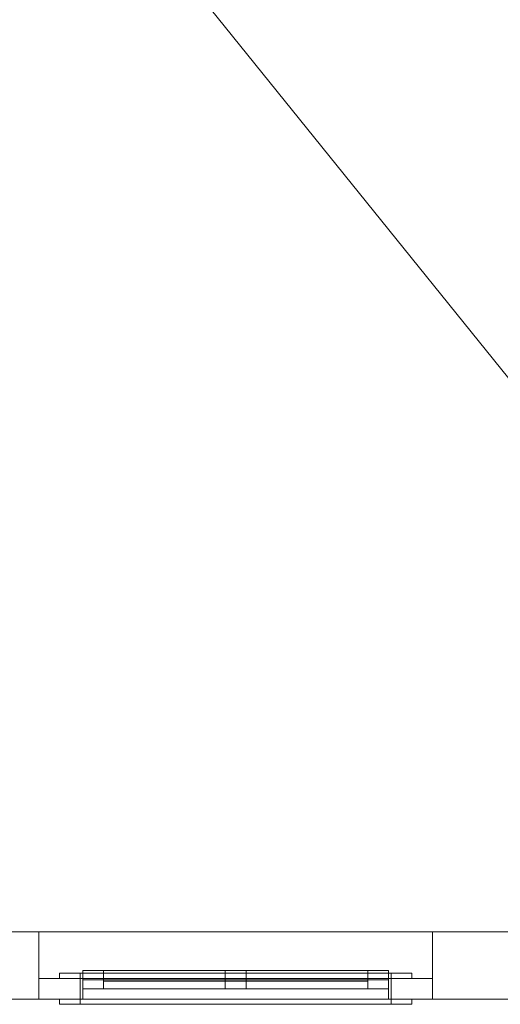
# Model space of a CAD drawing. Header units: inches. Extents: x -263 to 528, y -1 to 602.
# Tile 609 of 656: x 433 to 479, y -1 to 95. Entities that reach past the tile are written whole.
import ezdxf

# ---------------------------------------------------------------- set-up
doc = ezdxf.new("R2010")
doc.units = ezdxf.units.IN
doc.header["$MEASUREMENT"] = 0
for name, color, linetype in [('Twindo - Slabs', 7, 'Continuous'), ('Twindo - Walls', 7, 'Continuous'), ('Windows', 7, 'Continuous')]:
    doc.layers.add(name, color=color, linetype=linetype)

# ---------------------------------------------------------------- blocks, each defined once
blk = doc.blocks.new('Slab_C16FED3F-F51D-4887-95C2-45D370958F54', base_point=(-255.75, 595))
at = {"layer": 'Twindo - Slabs', "lineweight": 0}
mesh = blk.add_polyface(dxfattribs=at)
corners = [(95.5, 568, 128), (95.5, 570, 128), (-75.75, 570, 128), (-75.75, 595, 128), (-255.75, 595, 128), (-255.75, 379, 128), (-198, 379, 128), (-198, 134.5, 128), (-136, 134.5, 128), (-136, 110.5, 128), (6.5, 110.5, 128), (6.5, 6.5, 128), (315.5, 6.5, 128), (315.5, 8, 128), (378.5, 8, 128), (378.5, 6.5, 128), (523, 6.5, 128), (523, 132.25, 128), (421.5, 132.25, 128), (421.5, 333, 128), (239, 333, 128), (239, 391.501, 128), (240, 391.501, 128), (240, 457, 128), (237, 457, 128), (237, 568, 128), (201, 127.5, 128), (201, 128.125, 128), (244.5, 128.125, 128), (244.5, 127.5, 128), (244.5, 15, 128), (161.5, 15, 128), (161.5, 146.5, 128), (200.935, 146.5, 128), (200.997, 146.5, 128), (200.997, 128.5, 128), (95.5, 568, 101), (95.5, 570, 101), (-75.75, 570, 101), (-75.75, 595, 101), (-255.75, 595, 101), (-255.75, 379, 101), (-198, 379, 101), (-198, 134.5, 101), (-136, 134.5, 101), (-136, 110.5, 101), (6.5, 110.5, 101), (6.5, 6.5, 101), (315.5, 6.5, 101), (315.5, 8, 101), (378.5, 8, 101), (378.5, 6.5, 101), (523, 6.5, 101), (523, 132.25, 101), (421.5, 132.25, 101), (421.5, 333, 101), (239, 333, 101), (239, 391.501, 101), (240, 391.501, 101), (240, 457, 101), (237, 457, 101), (237, 568, 101), (201, 127.5, 120), (201, 128, 120), (201, 128.125, 120), (244.5, 128.125, 120), (244.5, 128, 120), (244.5, 127.5, 120), (244.5, 127.5, 101), (244.5, 15, 101), (161.5, 15, 101), (161.5, 146.5, 101), (200.935, 146.5, 101), (200.997, 146.5, 101), (200.997, 128.5, 114.5), (201, 127.5, 101)]
mesh.append_faces([[corners[k] for k in face] for face in [(36, 37, 1, 0), (37, 38, 2, 1), (38, 39, 3, 2), (39, 40, 4, 3), (40, 41, 5, 4), (41, 42, 6, 5), (42, 43, 7, 6), (43, 44, 8, 7), (44, 45, 9, 8), (45, 46, 10, 9), (46, 47, 11, 10), (47, 48, 12, 11), (48, 49, 13, 12), (49, 50, 14, 13), (50, 51, 15, 14), (51, 52, 16, 15), (52, 53, 17, 16), (53, 54, 18, 17), (54, 55, 19, 18), (55, 56, 20, 19), (56, 57, 21, 20), (57, 58, 22, 21), (58, 59, 23, 22), (59, 60, 24, 23), (60, 61, 25, 24), (61, 36, 0, 25), (28, 27, 64, 65), (69, 70, 31, 30), (70, 71, 32, 31), (33, 32, 71, 72), (33, 72, 73, 34), (34, 73, 74, 35), (62, 67, 66, 63), (65, 64, 63, 66), (67, 62, 75, 68), (72, 74, 73)]], dxfattribs={"color": 254})
mesh.append_faces([[corners[k] for k in face] for face in [(23, 21, 22), (27, 63, 64), (29, 66, 67), (29, 69, 30), (75, 74, 72), (52, 54, 53)]], dxfattribs={"vtx0": -1, "color": 254})
mesh.append_faces([[corners[k] for k in face] for face in [(16, 18, 15), (59, 57, 60)]], dxfattribs={"vtx0": -1, "vtx1": -1, "color": 254})
mesh.append_faces([[corners[k] for k in face] for face in [(3, 6, 8), (31, 0, 11), (0, 32, 34), (24, 34, 27), (20, 24, 27), (28, 30, 12), (20, 28, 13), (75, 26, 74), (44, 42, 39), (47, 36, 70), (75, 60, 56), (49, 68, 56)]], dxfattribs={"vtx0": -1, "vtx1": -1, "vtx2": -1, "color": 254})
mesh.append_faces([[corners[k] for k in face] for face in [(2, 8, 9), (2, 9, 10), (0, 10, 11), (20, 27, 28), (30, 11, 12), (28, 12, 13), (20, 13, 14), (18, 14, 15), (42, 40, 39), (44, 39, 38), (46, 38, 37), (46, 37, 36), (72, 36, 61), (75, 61, 60), (47, 70, 69), (49, 69, 68), (50, 56, 55), (50, 55, 54)]], dxfattribs={"vtx0": -1, "vtx2": -1, "color": 254})
mesh.append_faces([[corners[k] for k in face] for face in [(17, 18, 16), (58, 57, 59)]], dxfattribs={"vtx1": -1, "color": 254})
mesh.append_faces([[corners[k] for k in face] for face in [(3, 4, 6), (2, 3, 8), (1, 2, 10), (0, 1, 10), (31, 32, 0), (25, 0, 34), (24, 25, 34), (20, 21, 24), (23, 24, 21), (30, 31, 11), (19, 20, 14), (18, 19, 14), (45, 44, 38), (46, 45, 38), (47, 46, 36), (71, 70, 36), (72, 71, 36), (75, 72, 61), (57, 56, 60), (68, 75, 56), (48, 47, 69), (49, 48, 69), (50, 49, 56), (51, 50, 54), (52, 51, 54)]], dxfattribs={"vtx1": -1, "vtx2": -1, "color": 254})
mesh.append_faces([[corners[k] for k in face] for face in [(4, 5, 6), (6, 7, 8), (26, 35, 74), (42, 41, 40), (44, 43, 42)]], dxfattribs={"vtx2": -1, "color": 254})
mesh.append_faces([[corners[k] for k in face] for face in [(27, 26, 62, 63), (29, 28, 65, 66), (29, 67, 68, 69)]], dxfattribs={"vtx3": -1, "color": 254})
blk = doc.blocks.new('Slab_A3746481-2909-4108-A365-6002FE2AB3C6', base_point=(95.5, 568))
at = {"layer": 'Twindo - Slabs', "lineweight": 0}
mesh = blk.add_polyface(dxfattribs=at)
corners = [(95.5, 568, 254), (95.5, 568, 248), (95.5, 395.501, 248), (95.5, 395.501, 254), (237, 568, 254), (237, 568, 248), (237, 457, 248), (240, 457, 248), (240, 391.501, 248), (239, 391.501, 248), (239, 192.5, 248), (421.5, 192.5, 248), (421.5, 132.25, 248), (523, 132.25, 248), (523, 6.5, 248), (378.5, 6.5, 248), (378.5, 8, 248), (315.5, 8, 248), (315.5, 6.5, 248), (150.5, 6.5, 248), (150.5, 197, 248), (155, 197, 248), (155, 397.501, 248), (113, 397.501, 248), (113, 395.501, 248), (201, 383.001, 248), (170, 383.001, 248), (170, 205.5, 248), (201, 205.5, 248), (378.6, 174.5, 248), (261.6, 174.5, 248), (261.6, 108.5, 248), (342.106, 108.5, 248), (378.6, 144.994, 248), (113, 395.501, 254), (113, 397.501, 254), (155, 397.501, 254), (155, 197, 254), (150.5, 197, 254), (150.5, 6.5, 254), (315.5, 6.5, 254), (315.5, 8, 254), (378.5, 8, 254), (378.5, 6.5, 254), (523, 6.5, 254), (523, 132.25, 254), (421.5, 132.25, 254), (421.5, 192.5, 254), (239, 192.5, 254), (239, 391.501, 254), (240, 391.501, 254), (240, 457, 254), (237, 457, 254), (170, 205.5, 254), (170, 383.001, 254), (201, 383.001, 254), (201, 205.5, 254), (261.6, 108.5, 254), (261.6, 174.5, 254), (378.6, 174.5, 254), (378.6, 144.994, 254), (342.106, 108.5, 254)]
mesh.append_faces([[corners[k] for k in face] for face in [(0, 1, 2, 3), (4, 5, 1, 0), (3, 2, 24, 34), (52, 6, 5, 4), (51, 7, 6, 52), (50, 8, 7, 51), (49, 9, 8, 50), (48, 10, 9, 49), (47, 11, 10, 48), (46, 12, 11, 47), (45, 13, 12, 46), (44, 14, 13, 45), (43, 15, 14, 44), (42, 16, 15, 43), (41, 17, 16, 42), (40, 18, 17, 41), (39, 19, 18, 40), (38, 20, 19, 39), (37, 21, 20, 38), (36, 22, 21, 37), (35, 23, 22, 36), (34, 24, 23, 35), (54, 26, 25, 55), (53, 27, 26, 54), (56, 28, 27, 53), (55, 25, 28, 56), (58, 30, 29, 59), (57, 31, 30, 58), (61, 32, 31, 57), (60, 33, 32, 61), (59, 29, 33, 60)]], dxfattribs={"color": 254})
mesh.append_faces([[corners[k] for k in face] for face in [(14, 12, 13), (51, 49, 50)]], dxfattribs={"vtx0": -1, "color": 254})
mesh.append_faces([[corners[k] for k in face] for face in [(7, 9, 6), (44, 46, 43)]], dxfattribs={"vtx0": -1, "vtx1": -1, "color": 254})
mesh.append_faces([[corners[k] for k in face] for face in [(19, 21, 27), (26, 22, 1), (28, 6, 10), (19, 28, 10), (19, 10, 31), (15, 33, 12), (0, 36, 54), (53, 37, 39), (48, 52, 56), (48, 56, 39), (57, 48, 39), (46, 60, 43)]], dxfattribs={"vtx0": -1, "vtx1": -1, "vtx2": -1, "color": 254})
mesh.append_faces([[corners[k] for k in face] for face in [(23, 2, 1), (26, 21, 22), (19, 27, 28), (25, 1, 5), (28, 5, 6), (17, 31, 32), (16, 32, 33), (29, 10, 11), (33, 11, 12), (0, 34, 35), (0, 35, 36), (53, 36, 37), (0, 54, 55), (52, 55, 56), (57, 39, 40), (57, 40, 41), (61, 41, 42), (48, 58, 59), (60, 42, 43), (46, 59, 60)]], dxfattribs={"vtx0": -1, "vtx2": -1, "color": 254})
mesh.append_faces([[corners[k] for k in face] for face in [(8, 9, 7), (45, 46, 44)]], dxfattribs={"vtx1": -1, "color": 254})
mesh.append_faces([[corners[k] for k in face] for face in [(22, 23, 1), (26, 27, 21), (25, 26, 1), (28, 25, 5), (9, 10, 6), (30, 31, 10), (18, 19, 31), (17, 18, 31), (16, 17, 32), (15, 16, 33), (29, 30, 10), (33, 29, 11), (14, 15, 12), (53, 54, 36), (56, 53, 39), (4, 0, 55), (52, 4, 55), (48, 49, 52), (51, 52, 49), (57, 58, 48), (61, 57, 41), (60, 61, 42), (47, 48, 59), (46, 47, 59)]], dxfattribs={"vtx1": -1, "vtx2": -1, "color": 254})
mesh.append_faces([[corners[k] for k in face] for face in [(23, 24, 2), (19, 20, 21), (0, 3, 34), (37, 38, 39)]], dxfattribs={"vtx2": -1, "color": 254})
blk = doc.blocks.new('Wall_5B89B613-6067-4E7F-A043-AE389B9C9EBC', base_point=(472.5, 2))
at = {"layer": 'Twindo - Walls', "lineweight": 0}
mesh = blk.add_polyface(dxfattribs=at)
corners = [(434.5, 0, 228), (434.5, 0, 190), (472.5, 0, 190), (472.5, 0, 228), (438.5, 0, 194), (438.5, 0, 224), (468.5, 0, 224), (468.5, 0, 194), (434.5, 2, 228), (434.5, 2, 190), (472.5, 2, 190), (472.5, 2, 228), (438.5, 2, 194), (438.5, 2, 224), (468.5, 2, 224), (468.5, 2, 194)]
mesh.append_faces([[corners[k] for k in face] for face in [(8, 9, 1, 0), (1, 9, 10, 2), (11, 3, 2, 10), (8, 0, 3, 11), (12, 13, 5, 4), (13, 14, 6, 5), (14, 15, 7, 6), (15, 12, 4, 7)]], dxfattribs={"color": 254})
mesh.append_faces([[corners[k] for k in face] for face in [(2, 7, 1), (1, 4, 0), (9, 12, 10), (10, 15, 11)]], dxfattribs={"vtx0": -1, "vtx1": -1, "color": 254})
mesh.append_faces([[corners[k] for k in face] for face in [(5, 3, 0), (3, 6, 7), (1, 7, 4), (14, 8, 11), (8, 13, 12), (10, 12, 15)]], dxfattribs={"vtx0": -1, "vtx2": -1, "color": 254})
mesh.append_faces([[corners[k] for k in face] for face in [(5, 6, 3), (4, 5, 0), (2, 3, 7), (14, 13, 8), (15, 14, 11), (9, 8, 12)]], dxfattribs={"vtx1": -1, "vtx2": -1, "color": 254})
blk = doc.blocks.new('Window_70936163-1465-4584-9771-92608626F9FC')
at = {"layer": 'Windows', "lineweight": 0}
mesh = blk.add_polyface(dxfattribs=at)
corners = [(436.5, 2.5, 192.5), (438.5, 2.5, 194.5), (438.5, 2, 194.5), (436.5, 2, 192.5), (438.5, 2.5, 224), (438.5, 2, 224), (436.5, 2.5, 226), (436.5, 2, 226)]
mesh.append_faces([[corners[k] for k in face] for face in [(0, 1, 2, 3), (1, 4, 5, 2), (4, 6, 7, 5), (6, 0, 3, 7), (0, 6, 4, 1), (3, 2, 5, 7)]], dxfattribs={"color": 7})
mesh = blk.add_polyface(dxfattribs=at)
corners = [(470.5, 2.5, 192.5), (468.5, 2.5, 194.5), (468.5, 2, 194.5), (470.5, 2, 192.5), (438.5, 2.5, 194.5), (438.5, 2, 194.5), (436.5, 2.5, 192.5), (436.5, 2, 192.5)]
mesh.append_faces([[corners[k] for k in face] for face in [(0, 1, 2, 3), (1, 4, 5, 2), (4, 6, 7, 5), (6, 0, 3, 7), (0, 6, 4, 1), (3, 2, 5, 7)]], dxfattribs={"color": 7})
mesh = blk.add_polyface(dxfattribs=at)
corners = [(436.5, 2.5, 226), (438.5, 2.5, 224), (438.5, 2, 224), (436.5, 2, 226), (468.5, 2.5, 224), (468.5, 2, 224), (470.5, 2.5, 226), (470.5, 2, 226)]
mesh.append_faces([[corners[k] for k in face] for face in [(0, 1, 2, 3), (1, 4, 5, 2), (4, 6, 7, 5), (6, 0, 3, 7), (0, 6, 4, 1), (3, 2, 5, 7)]], dxfattribs={"color": 7})
mesh = blk.add_polyface(dxfattribs=at)
corners = [(438.75, 0, 194.754), (438.75, 0, 223.496), (438.5, 0, 223.496), (438.5, 0, 194.754), (438.75, 2, 223.496), (438.75, 2, 194.754), (438.5, 2, 223.496), (438.5, 2, 194.754)]
mesh.append_faces([[corners[k] for k in face] for face in [(0, 1, 2, 3), (4, 1, 0, 5), (1, 4, 6, 2), (2, 6, 7, 3), (5, 0, 3, 7), (4, 5, 7, 6)]], dxfattribs={"color": 252})
mesh = blk.add_polyface(dxfattribs=at)
corners = [(468.25, 2, 194.754), (468.25, 0, 194.754), (468.5, 0, 194.754), (468.5, 2, 194.754), (468.25, 0, 194.5), (468.25, 2, 194.5), (438.75, 0, 194.5), (438.75, 0, 194.754), (438.5, 0, 194.754), (438.5, 0, 194), (468.5, 0, 194), (468.5, 2, 194), (438.5, 2, 194), (438.5, 2, 194.754), (438.75, 2, 194.754), (438.75, 2, 194.5)]
mesh.append_faces([[corners[k] for k in face] for face in [(0, 1, 2, 3), (4, 1, 0, 5), (10, 11, 3, 2), (6, 4, 5, 15), (14, 7, 6, 15), (7, 14, 13, 8), (8, 13, 12, 9), (9, 12, 11, 10)]], dxfattribs={"color": 252})
mesh.append_faces([[corners[k] for k in face] for face in [(8, 6, 7)]], dxfattribs={"vtx0": -1, "color": 252})
mesh.append_faces([[corners[k] for k in face] for face in [(9, 6, 8), (13, 15, 12), (12, 15, 11)]], dxfattribs={"vtx0": -1, "vtx1": -1, "color": 252})
mesh.append_faces([[corners[k] for k in face] for face in [(10, 1, 4), (10, 4, 6), (5, 3, 11)]], dxfattribs={"vtx0": -1, "vtx2": -1, "color": 252})
mesh.append_faces([[corners[k] for k in face] for face in [(9, 10, 6), (15, 5, 11)]], dxfattribs={"vtx1": -1, "vtx2": -1, "color": 252})
mesh.append_faces([[corners[k] for k in face] for face in [(10, 2, 1), (5, 0, 3), (13, 14, 15)]], dxfattribs={"vtx2": -1, "color": 252})
mesh = blk.add_polyface(dxfattribs=at)
corners = [(438.75, 0, 223.496), (438.75, 0, 223.75), (468.25, 0, 223.75), (468.25, 0, 223.496), (468.5, 0, 223.496), (468.5, 0, 224), (438.5, 0, 224), (438.5, 0, 223.496), (438.75, 2, 223.496), (438.75, 2, 223.75), (468.25, 2, 223.75), (468.25, 2, 223.496), (468.5, 2, 223.496), (468.5, 2, 224), (438.5, 2, 224), (438.5, 2, 223.496)]
mesh.append_faces([[corners[k] for k in face] for face in [(1, 0, 8, 9), (2, 1, 9, 10), (3, 2, 10, 11), (3, 11, 12, 4), (4, 12, 13, 5), (5, 13, 14, 6), (6, 14, 15, 7), (8, 0, 7, 15)]], dxfattribs={"color": 252})
mesh.append_faces([[corners[k] for k in face] for face in [(15, 9, 8)]], dxfattribs={"vtx0": -1, "color": 252})
mesh.append_faces([[corners[k] for k in face] for face in [(7, 1, 6), (6, 1, 5), (14, 9, 15)]], dxfattribs={"vtx0": -1, "vtx1": -1, "color": 252})
mesh.append_faces([[corners[k] for k in face] for face in [(2, 4, 5), (13, 11, 10), (13, 10, 9)]], dxfattribs={"vtx0": -1, "vtx2": -1, "color": 252})
mesh.append_faces([[corners[k] for k in face] for face in [(1, 2, 5), (14, 13, 9)]], dxfattribs={"vtx1": -1, "vtx2": -1, "color": 252})
mesh.append_faces([[corners[k] for k in face] for face in [(2, 3, 4), (7, 0, 1), (13, 12, 11)]], dxfattribs={"vtx2": -1, "color": 252})
mesh = blk.add_polyface(dxfattribs=at)
corners = [(440.75, 2.75, 196.5), (440.75, 2.75, 221.75), (440.75, 1.875, 221.75), (440.75, 1.875, 196.5), (438.75, 2.75, 221.75), (438.75, 1.875, 221.75), (438.75, 2.75, 196.5), (438.75, 1.875, 196.5)]
mesh.append_faces([[corners[k] for k in face] for face in [(1, 4, 5, 2), (4, 6, 7, 5), (6, 0, 3, 7), (3, 2, 5, 7)]], dxfattribs={"color": 7})
mesh.append_faces([[corners[k] for k in face] for face in [(0, 1, 2, 3), (0, 6, 4, 1)]], dxfattribs={"color": 252})
mesh = blk.add_polyface(dxfattribs=at)
corners = [(468.25, 2.75, 194.5), (468.25, 2.75, 196.5), (468.25, 1.875, 196.5), (468.25, 1.875, 194.5), (466.25, 2.75, 196.5), (466.25, 1.875, 196.5), (454.5, 2.75, 196.5), (454.5, 1.875, 196.5), (452.5, 2.75, 196.5), (452.5, 1.875, 196.5), (440.75, 2.75, 196.5), (440.75, 1.875, 196.5), (438.75, 2.75, 196.5), (438.75, 1.875, 196.5), (438.75, 2.75, 194.5), (438.75, 1.875, 194.5)]
mesh.append_faces([[corners[k] for k in face] for face in [(0, 1, 2, 3), (12, 14, 15, 13), (14, 0, 3, 15)]], dxfattribs={"color": 7})
mesh.append_faces([[corners[k] for k in face] for face in [(1, 4, 5, 2), (4, 6, 7, 5), (6, 8, 9, 7), (8, 10, 11, 9), (10, 12, 13, 11)]], dxfattribs={"color": 252})
mesh.append_faces([[corners[k] for k in face] for face in [(3, 11, 13, 15)]], dxfattribs={"vtx0": -1, "color": 7})
mesh.append_faces([[corners[k] for k in face] for face in [(0, 6, 4, 1)]], dxfattribs={"vtx0": -1, "color": 252})
mesh.append_faces([[corners[k] for k in face] for face in [(3, 7, 9, 11)]], dxfattribs={"vtx0": -1, "vtx3": -1, "color": 7})
mesh.append_faces([[corners[k] for k in face] for face in [(0, 10, 8, 6)]], dxfattribs={"vtx0": -1, "vtx3": -1, "color": 252})
mesh.append_faces([[corners[k] for k in face] for face in [(3, 2, 5, 7)]], dxfattribs={"vtx3": -1, "color": 7})
mesh.append_faces([[corners[k] for k in face] for face in [(0, 14, 12, 10)]], dxfattribs={"vtx3": -1, "color": 252})
mesh = blk.add_polyface(dxfattribs=at)
corners = [(438.75, 2.75, 223.75), (438.75, 2.75, 221.75), (438.75, 1.875, 221.75), (438.75, 1.875, 223.75), (440.75, 2.75, 221.75), (440.75, 1.875, 221.75), (452.5, 2.75, 221.75), (452.5, 1.875, 221.75), (454.5, 2.75, 221.75), (454.5, 1.875, 221.75), (466.25, 2.75, 221.75), (466.25, 1.875, 221.75), (468.25, 2.75, 221.75), (468.25, 1.875, 221.75), (468.25, 2.75, 223.75), (468.25, 1.875, 223.75)]
mesh.append_faces([[corners[k] for k in face] for face in [(0, 1, 2, 3), (12, 14, 15, 13), (14, 0, 3, 15)]], dxfattribs={"color": 7})
mesh.append_faces([[corners[k] for k in face] for face in [(1, 4, 5, 2), (4, 6, 7, 5), (6, 8, 9, 7), (8, 10, 11, 9), (10, 12, 13, 11)]], dxfattribs={"color": 252})
mesh.append_faces([[corners[k] for k in face] for face in [(3, 11, 13, 15)]], dxfattribs={"vtx0": -1, "color": 7})
mesh.append_faces([[corners[k] for k in face] for face in [(0, 6, 4, 1)]], dxfattribs={"vtx0": -1, "color": 252})
mesh.append_faces([[corners[k] for k in face] for face in [(3, 7, 9, 11)]], dxfattribs={"vtx0": -1, "vtx3": -1, "color": 7})
mesh.append_faces([[corners[k] for k in face] for face in [(0, 10, 8, 6)]], dxfattribs={"vtx0": -1, "vtx3": -1, "color": 252})
mesh.append_faces([[corners[k] for k in face] for face in [(3, 2, 5, 7)]], dxfattribs={"vtx3": -1, "color": 7})
mesh.append_faces([[corners[k] for k in face] for face in [(0, 14, 12, 10)]], dxfattribs={"vtx3": -1, "color": 252})
mesh = blk.add_polyface(dxfattribs=at)
corners = [(440.75, 2, 196.5), (466.25, 2, 196.5), (466.25, 1.75, 196.5), (440.75, 1.75, 196.5), (466.25, 2, 221.75), (466.25, 1.75, 221.75), (440.75, 2, 221.75), (440.75, 1.75, 221.75)]
mesh.append_faces([[corners[k] for k in face] for face in [(0, 1, 2, 3), (1, 4, 5, 2), (4, 6, 7, 5), (6, 0, 3, 7), (0, 6, 4, 1), (3, 2, 5, 7)]], dxfattribs={"color": 7})
mesh = blk.add_polyface(dxfattribs=at)
corners = [(468.25, 2.75, 196.5), (468.25, 2.75, 221.75), (468.25, 1.875, 221.75), (468.25, 1.875, 196.5), (466.25, 2.75, 221.75), (466.25, 1.875, 221.75), (466.25, 2.75, 196.5), (466.25, 1.875, 196.5)]
mesh.append_faces([[corners[k] for k in face] for face in [(0, 1, 2, 3), (1, 4, 5, 2), (6, 0, 3, 7), (3, 2, 5, 7)]], dxfattribs={"color": 7})
mesh.append_faces([[corners[k] for k in face] for face in [(4, 6, 7, 5), (0, 6, 4, 1)]], dxfattribs={"color": 252})
mesh = blk.add_polyface(dxfattribs=at)
corners = [(468.25, 2, 223.496), (468.25, 0, 223.496), (468.5, 0, 223.496), (468.5, 2, 223.496), (468.25, 0, 194.754), (468.25, 2, 194.754), (468.5, 0, 194.754), (468.5, 2, 194.754)]
mesh.append_faces([[corners[k] for k in face] for face in [(0, 1, 2, 3), (4, 1, 0, 5), (1, 4, 6, 2), (6, 7, 3, 2), (5, 0, 3, 7), (4, 5, 7, 6)]], dxfattribs={"color": 252})
mesh = blk.add_polyface(dxfattribs=at)
corners = [(470.5, 2.5, 226), (468.5, 2.5, 224), (468.5, 2, 224), (470.5, 2, 226), (468.5, 2.5, 194.5), (468.5, 2, 194.5), (470.5, 2.5, 192.5), (470.5, 2, 192.5)]
mesh.append_faces([[corners[k] for k in face] for face in [(0, 1, 2, 3), (1, 4, 5, 2), (4, 6, 7, 5), (6, 0, 3, 7), (0, 6, 4, 1), (3, 2, 5, 7)]], dxfattribs={"color": 7})
mesh = blk.add_polyface(dxfattribs=at)
corners = [(440.75, 1.875, 196.5), (440.75, 1.875, 221.75), (440.75, 1, 221.75), (440.75, 1, 196.5), (438.75, 1.875, 221.75), (438.75, 1, 221.75), (438.75, 1.875, 196.5), (438.75, 1, 196.5)]
mesh.append_faces([[corners[k] for k in face] for face in [(0, 1, 2, 3), (1, 4, 5, 2), (4, 6, 7, 5), (6, 0, 3, 7), (0, 6, 4, 1), (3, 2, 5, 7)]], dxfattribs={"color": 7})
mesh = blk.add_polyface(dxfattribs=at)
corners = [(468.25, 1.875, 194.5), (468.25, 1.875, 196.5), (468.25, 1, 196.5), (468.25, 1, 194.5), (466.25, 1.875, 196.5), (466.25, 1, 196.5), (454.5, 1.875, 196.5), (454.5, 1, 196.5), (452.5, 1.875, 196.5), (452.5, 1, 196.5), (440.75, 1.875, 196.5), (440.75, 1, 196.5), (438.75, 1.875, 196.5), (438.75, 1, 196.5), (438.75, 1.875, 194.5), (438.75, 1, 194.5)]
mesh.append_faces([[corners[k] for k in face] for face in [(0, 1, 2, 3), (1, 4, 5, 2), (4, 6, 7, 5), (6, 8, 9, 7), (8, 10, 11, 9), (10, 12, 13, 11), (12, 14, 15, 13), (14, 0, 3, 15)]], dxfattribs={"color": 7})
mesh.append_faces([[corners[k] for k in face] for face in [(0, 6, 4, 1), (3, 11, 13, 15)]], dxfattribs={"vtx0": -1, "color": 7})
mesh.append_faces([[corners[k] for k in face] for face in [(0, 10, 8, 6), (3, 7, 9, 11)]], dxfattribs={"vtx0": -1, "vtx3": -1, "color": 7})
mesh.append_faces([[corners[k] for k in face] for face in [(0, 14, 12, 10), (3, 2, 5, 7)]], dxfattribs={"vtx3": -1, "color": 7})
mesh = blk.add_polyface(dxfattribs=at)
corners = [(438.75, 1.875, 223.75), (438.75, 1.875, 221.75), (438.75, 1, 221.75), (438.75, 1, 223.75), (440.75, 1.875, 221.75), (440.75, 1, 221.75), (452.5, 1.875, 221.75), (452.5, 1, 221.75), (454.5, 1.875, 221.75), (454.5, 1, 221.75), (466.25, 1.875, 221.75), (466.25, 1, 221.75), (468.25, 1.875, 221.75), (468.25, 1, 221.75), (468.25, 1.875, 223.75), (468.25, 1, 223.75)]
mesh.append_faces([[corners[k] for k in face] for face in [(0, 1, 2, 3), (1, 4, 5, 2), (4, 6, 7, 5), (6, 8, 9, 7), (8, 10, 11, 9), (10, 12, 13, 11), (12, 14, 15, 13), (14, 0, 3, 15)]], dxfattribs={"color": 7})
mesh.append_faces([[corners[k] for k in face] for face in [(0, 6, 4, 1), (3, 11, 13, 15)]], dxfattribs={"vtx0": -1, "color": 7})
mesh.append_faces([[corners[k] for k in face] for face in [(0, 10, 8, 6), (3, 7, 9, 11)]], dxfattribs={"vtx0": -1, "vtx3": -1, "color": 7})
mesh.append_faces([[corners[k] for k in face] for face in [(0, 14, 12, 10), (3, 2, 5, 7)]], dxfattribs={"vtx3": -1, "color": 7})
mesh = blk.add_polyface(dxfattribs=at)
corners = [(468.25, 1.875, 196.5), (468.25, 1.875, 221.75), (468.25, 1, 221.75), (468.25, 1, 196.5), (466.25, 1.875, 221.75), (466.25, 1, 221.75), (466.25, 1.875, 196.5), (466.25, 1, 196.5)]
mesh.append_faces([[corners[k] for k in face] for face in [(0, 1, 2, 3), (1, 4, 5, 2), (4, 6, 7, 5), (6, 0, 3, 7), (0, 6, 4, 1), (3, 2, 5, 7)]], dxfattribs={"color": 7})
mesh = blk.add_polyface(dxfattribs=at)
corners = [(436.5, -0.5, 191.5), (436.5, 0, 191.5), (438.5, 0, 194), (438.5, -0.5, 194), (438.5, 0, 224), (438.5, -0.5, 224), (436.5, 0, 226), (436.5, -0.5, 226)]
mesh.append_faces([[corners[k] for k in face] for face in [(0, 1, 2, 3), (3, 2, 4, 5), (5, 4, 6, 7), (7, 6, 1, 0), (0, 3, 5, 7), (1, 6, 4, 2)]], dxfattribs={"color": 7})
mesh = blk.add_polyface(dxfattribs=at)
corners = [(470.5, -0.5, 191.5), (470.5, 0, 191.5), (468.5, 0, 194), (468.5, -0.5, 194), (438.5, 0, 194), (438.5, -0.5, 194), (436.5, 0, 191.5), (436.5, -0.5, 191.5)]
mesh.append_faces([[corners[k] for k in face] for face in [(0, 1, 2, 3), (3, 2, 4, 5), (5, 4, 6, 7), (7, 6, 1, 0), (0, 3, 5, 7), (1, 6, 4, 2)]], dxfattribs={"color": 7})
mesh = blk.add_polyface(dxfattribs=at)
corners = [(436.5, -0.5, 226), (436.5, 0, 226), (438.5, 0, 224), (438.5, -0.5, 224), (468.5, 0, 224), (468.5, -0.5, 224), (470.5, 0, 226), (470.5, -0.5, 226)]
mesh.append_faces([[corners[k] for k in face] for face in [(0, 1, 2, 3), (3, 2, 4, 5), (5, 4, 6, 7), (7, 6, 1, 0), (0, 3, 5, 7), (1, 6, 4, 2)]], dxfattribs={"color": 7})
mesh = blk.add_polyface(dxfattribs=at)
corners = [(470.5, -0.5, 226), (470.5, 0, 226), (468.5, 0, 224), (468.5, -0.5, 224), (468.5, 0, 194), (468.5, -0.5, 194), (470.5, 0, 191.5), (470.5, -0.5, 191.5)]
mesh.append_faces([[corners[k] for k in face] for face in [(0, 1, 2, 3), (3, 2, 4, 5), (5, 4, 6, 7), (7, 6, 1, 0), (0, 3, 5, 7), (1, 6, 4, 2)]], dxfattribs={"color": 7})
blk = doc.blocks.new('Wall_43512098-4946-4804-99FA-5CEED60E2922', base_point=(523, 6.5))
at = {"layer": 'Twindo - Walls', "lineweight": 0}
mesh = blk.add_polyface(dxfattribs=at)
corners = [(527.5, 0, 254), (384, 0, 254), (384, 0, 248), (378.5, 0, 248), (378.5, 0, 128), (384, 0, 128), (384, 0, 101), (527.5, 0, 101), (518, 0, 190), (480, 0, 190), (480, 0, 228), (518, 0, 228), (472.5, 0, 190), (434.5, 0, 190), (434.5, 0, 228), (472.5, 0, 228), (427, 0, 190), (389, 0, 190), (389, 0, 228), (427, 0, 228), (527.5, 6.5, 254), (384, 6.5, 254), (384, 6.5, 248), (378.5, 6.5, 248), (378.5, 6.5, 128), (384, 6.5, 128), (384, 6.5, 101), (527.5, 6.5, 101), (518, 6.5, 190), (480, 6.5, 190), (480, 6.5, 228), (518, 6.5, 228), (472.5, 6.5, 190), (434.5, 6.5, 190), (434.5, 6.5, 228), (472.5, 6.5, 228), (427, 6.5, 190), (389, 6.5, 190), (389, 6.5, 228), (427, 6.5, 228)]
mesh.append_faces([[corners[k] for k in face] for face in [(0, 20, 21, 1), (22, 2, 1, 21), (3, 2, 22, 23), (24, 4, 3, 23), (5, 4, 24, 25), (6, 5, 25, 26), (27, 7, 6, 26), (7, 27, 20, 0), (8, 28, 29, 9), (9, 29, 30, 10), (10, 30, 31, 11), (11, 31, 28, 8), (12, 32, 33, 13), (13, 33, 34, 14), (14, 34, 35, 15), (15, 35, 32, 12), (16, 36, 37, 17), (17, 37, 38, 18), (18, 38, 39, 19), (19, 39, 36, 16)]], dxfattribs={"color": 254})
mesh.append_faces([[corners[k] for k in face] for face in [(7, 5, 6)]], dxfattribs={"vtx0": -1, "color": 254})
mesh.append_faces([[corners[k] for k in face] for face in [(27, 28, 20)]], dxfattribs={"vtx0": -1, "vtx1": -1, "color": 254})
mesh.append_faces([[corners[k] for k in face] for face in [(0, 2, 11), (14, 10, 3), (18, 14, 3), (8, 16, 5), (7, 8, 5), (39, 22, 20), (35, 39, 20), (31, 35, 20), (24, 37, 29), (27, 25, 28)]], dxfattribs={"vtx0": -1, "vtx1": -1, "vtx2": -1, "color": 254})
mesh.append_faces([[corners[k] for k in face] for face in [(10, 2, 3), (0, 11, 8), (9, 15, 12), (13, 19, 16), (17, 3, 4), (16, 4, 5), (23, 38, 37), (36, 34, 33), (32, 30, 29), (25, 29, 28)]], dxfattribs={"vtx0": -1, "vtx2": -1, "color": 254})
mesh.append_faces([[corners[k] for k in face] for face in [(26, 25, 27)]], dxfattribs={"vtx1": -1, "color": 254})
mesh.append_faces([[corners[k] for k in face] for face in [(10, 11, 2), (9, 10, 15), (13, 14, 19), (17, 18, 3), (16, 17, 4), (7, 0, 8), (39, 38, 22), (23, 22, 38), (36, 39, 34), (32, 35, 30), (28, 31, 20), (24, 23, 37), (25, 24, 29)]], dxfattribs={"vtx1": -1, "vtx2": -1, "color": 254})
mesh.append_faces([[corners[k] for k in face] for face in [(0, 1, 2), (22, 21, 20)]], dxfattribs={"vtx2": -1, "color": 254})

msp = doc.modelspace()

# ---------------------------------------------------------------- block references
at = {"layer": 'Twindo - Slabs', "color": 251, "linetype": 'Continuous', "lineweight": 18, "true_color": 0x4a4a4a}
for name, p in [('Slab_C16FED3F-F51D-4887-95C2-45D370958F54', (-255.75, 595)), ('Slab_A3746481-2909-4108-A365-6002FE2AB3C6', (95.5, 568))]:
    msp.add_blockref(name, p, dxfattribs=at)
at = {"layer": 'Twindo - Walls', "color": 7, "lineweight": 35}
for name, p in [('Wall_43512098-4946-4804-99FA-5CEED60E2922', (523, 6.5)), ('Wall_5B89B613-6067-4E7F-A043-AE389B9C9EBC', (472.5, 2))]:
    msp.add_blockref(name, p, dxfattribs=at)
at = {"layer": 'Windows', "color": 46, "linetype": 'Continuous', "lineweight": 35, "true_color": 0x626200}
msp.add_blockref('Window_70936163-1465-4584-9771-92608626F9FC', (0, 0), dxfattribs=at)

doc.saveas('drawing.dxf')
